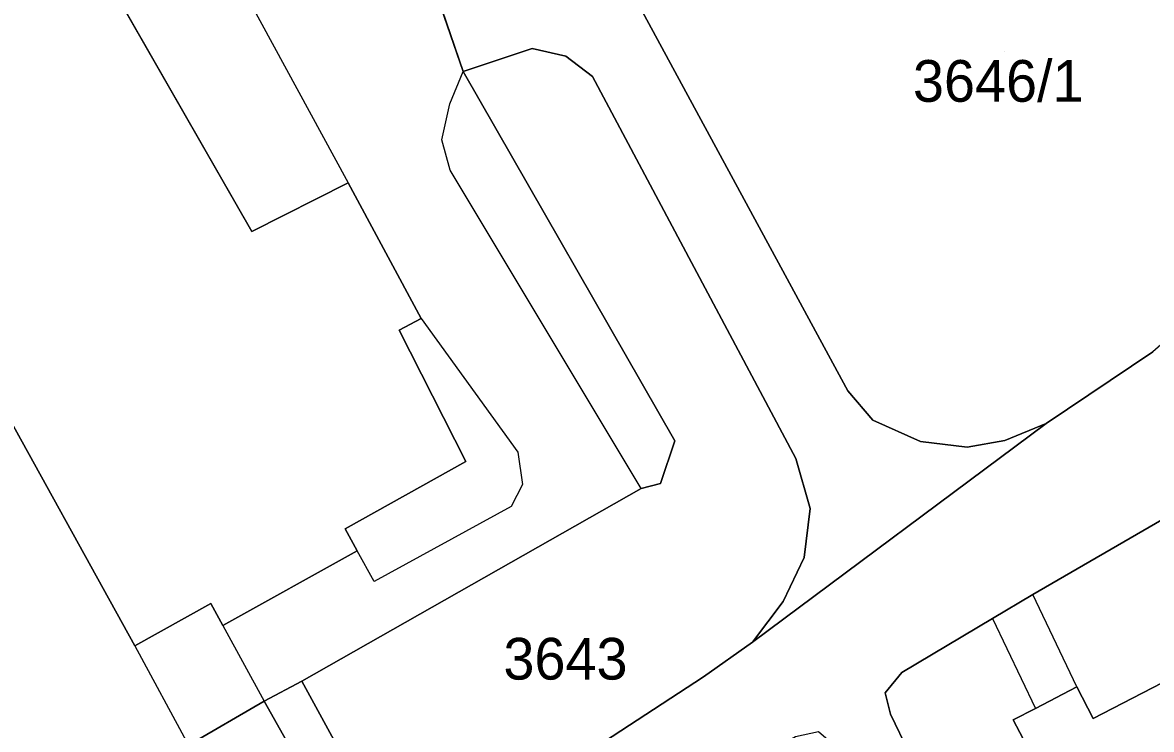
# Model space of a CAD drawing. Extents: x -262715 to -259381, y -1237238 to -1231182.
# Drawn here: x -261712.6 to -261658.4, y -1235895.4 to -1235861.4 of the extents above; entities that cross this region are included whole.
import ezdxf

# ---------------------------------------------------------------- set-up
doc = ezdxf.new("R2010")
doc.units = 0
for name, color, linetype in [('body_kn', 7, 'Continuous'), ('kladpar_druhypozemkov', 7, 'Continuous'), ('kladpar_hranice', 7, 'Continuous'), ('kladpar_parcelnecisla', 7, 'Continuous'), ('kladpar_plochy', 7, 'Continuous'), ('zappar_hrandruhpozemk', 7, 'Continuous')]:
    doc.layers.add(name, color=color, linetype=linetype)

msp = doc.modelspace()

# ---------------------------------------------------------------- linework, layer by layer
at = {"layer": 'body_kn'}
for p, q in [((-261688.13, -1235862.68), (-261688.13, -1235862.68)), ((-261686.52, -1235863.06), (-261686.52, -1235863.06)), ((-261691.43, -1235863.79), (-261691.43, -1235863.79)), ((-261691.43, -1235863.79), (-261691.43, -1235863.79)), ((-261685.24, -1235864.03), (-261685.24, -1235864.03)), ((-261692.08, -1235865.34), (-261692.08, -1235865.34)), ((-261692.45, -1235867.07), (-261692.45, -1235867.07)), ((-261692.05, -1235868.52), (-261692.05, -1235868.52)), ((-261696.95, -1235869.13), (-261696.95, -1235869.13)), ((-261701.56, -1235871.46), (-261701.56, -1235871.46)), ((-261693.45, -1235875.63), (-261693.45, -1235875.63)), ((-261693.45, -1235875.63), (-261693.45, -1235875.63)), ((-261694.5, -1235876.2), (-261694.5, -1235876.2)), ((-261673, -1235879.1), (-261673, -1235879.1)), ((-261671.79, -1235880.52), (-261671.79, -1235880.52)), ((-261663.48, -1235880.67), (-261663.48, -1235880.67)), ((-261681.28, -1235881.5), (-261681.28, -1235881.5)), ((-261669.51, -1235881.54), (-261669.51, -1235881.54)), ((-261667.27, -1235881.81), (-261667.27, -1235881.81)), ((-261665.46, -1235881.49), (-261665.46, -1235881.49)), ((-261688.81, -1235882.05), (-261688.81, -1235882.05)), ((-261675.49, -1235882.36), (-261675.49, -1235882.36)), ((-261691.3, -1235882.5), (-261691.3, -1235882.5)), ((-261688.59, -1235883.6), (-261688.59, -1235883.6)), ((-261682.9, -1235883.79), (-261682.9, -1235883.79)), ((-261682.9, -1235883.79), (-261682.9, -1235883.79)), ((-261681.98, -1235883.56), (-261681.98, -1235883.56)), ((-261689.14, -1235884.66), (-261689.14, -1235884.66)), ((-261674.8, -1235884.75), (-261674.8, -1235884.75)), ((-261697.09, -1235885.73), (-261697.09, -1235885.73)), ((-261696.51, -1235886.78), (-261696.51, -1235886.78)), ((-261675.09, -1235887.1), (-261675.09, -1235887.1)), ((-261695.7, -1235888.25), (-261695.7, -1235888.25)), ((-261664.12, -1235888.88), (-261664.12, -1235888.88)), ((-261703.53, -1235889.31), (-261703.53, -1235889.31)), ((-261676.1, -1235889.22), (-261676.1, -1235889.22)), ((-261702.95, -1235890.37), (-261702.95, -1235890.37)), ((-261702.95, -1235890.37), (-261702.95, -1235890.37)), ((-261666.06, -1235890.03), (-261666.06, -1235890.03)), ((-261666.06, -1235890.03), (-261666.06, -1235890.03)), ((-261707.18, -1235891.34), (-261707.18, -1235891.34)), ((-261707.18, -1235891.34), (-261707.18, -1235891.34)), ((-261677.57, -1235891.17), (-261677.57, -1235891.17)), ((-261670.4, -1235892.62), (-261670.4, -1235892.62)), ((-261699.17, -1235893.03), (-261699.17, -1235893.03)), ((-261679.91, -1235892.83), (-261679.91, -1235892.83)), ((-261671.2, -1235893.6), (-261671.2, -1235893.6)), ((-261662.02, -1235893.31), (-261662.02, -1235893.31)), ((-261662.02, -1235893.31), (-261662.02, -1235893.31)), ((-261700.98, -1235894), (-261700.98, -1235894)), ((-261700.98, -1235894), (-261700.98, -1235894)), ((-261664, -1235894.34), (-261664, -1235894.34)), ((-261670.95, -1235894.62), (-261670.95, -1235894.62)), ((-261661.23, -1235894.83), (-261661.23, -1235894.83)), ((-261665.06, -1235894.89), (-261665.06, -1235894.89))]:
    msp.add_line(p, q, dxfattribs=at)
at = {"layer": 'kladpar_druhypozemkov'}
for p, q in [((-261665.48, -1235862.84), (-261665.48, -1235862.84)), ((-261686.32, -1235891.46), (-261686.32, -1235891.46))]:
    msp.add_line(p, q, dxfattribs=at)
at = {"layer": 'kladpar_hranice'}
for points in [[(-261741.24, -1235766.77), (-261692.1, -1235852.85), (-261693.25, -1235858.5), (-261691.43, -1235863.79)], [(-261691.43, -1235863.79), (-261681.28, -1235881.5), (-261681.98, -1235883.56), (-261682.9, -1235883.79), (-261699.17, -1235893.03), (-261700.98, -1235894), (-261704.6, -1235896.11), (-261722.66, -1235906.12), (-261725.03, -1235907.42), (-261733.37, -1235912.02), (-261736.22, -1235907.1), (-261738.92, -1235908.7), (-261745.38, -1235896.97), (-261752.86, -1235901), (-261771.78, -1235865.86), (-261773.04, -1235863.66), (-261799.8, -1235816.48), (-261785.52, -1235807.84), (-261785.53, -1235785.51), (-261788.57, -1235776.95), (-261785.71, -1235775.44), (-261771.63, -1235767.47), (-261769.96, -1235770.12)], [(-261658.37, -1235877.23), (-261663.48, -1235880.67), (-261665.46, -1235881.49), (-261667.27, -1235881.81), (-261669.51, -1235881.54), (-261671.79, -1235880.52), (-261673, -1235879.1), (-261689.89, -1235847.89), (-261690.26, -1235846.83), (-261689.87, -1235845.7), (-261687.33, -1235843.53), (-261680.43, -1235856.25), (-261666.1, -1235848.26), (-261673.09, -1235835.57), (-261677.35, -1235827.25), (-261672.2, -1235824.39), (-261665.52, -1235820.81)], [(-261689.89, -1235847.89), (-261673, -1235879.1), (-261671.79, -1235880.52), (-261669.51, -1235881.54), (-261667.27, -1235881.81), (-261665.46, -1235881.49), (-261663.48, -1235880.67), (-261677.57, -1235891.17), (-261676.1, -1235889.22), (-261675.09, -1235887.1), (-261674.8, -1235884.75), (-261675.49, -1235882.36), (-261685.24, -1235864.03), (-261686.52, -1235863.06), (-261688.13, -1235862.68), (-261691.43, -1235863.79), (-261693.25, -1235858.5)], [(-261712.23, -1235852.84), (-261701.56, -1235871.46), (-261696.95, -1235869.13), (-261693.45, -1235875.63), (-261694.5, -1235876.2), (-261691.3, -1235882.5), (-261697.09, -1235885.73), (-261696.51, -1235886.78), (-261702.95, -1235890.37), (-261703.53, -1235889.31), (-261707.18, -1235891.34), (-261714.11, -1235878.81), (-261718.32, -1235881.11), (-261714.86, -1235887.47), (-261724.12, -1235892.51), (-261729.15, -1235883.49), (-261730.21, -1235884.08), (-261732.27, -1235880.39), (-261731.22, -1235879.8), (-261738.28, -1235867.14), (-261739.34, -1235867.73), (-261741.39, -1235864.05), (-261740.34, -1235863.46), (-261745.47, -1235854.27)], [(-261696.95, -1235869.13), (-261701.56, -1235871.46), (-261712.23, -1235852.84)], [(-261745.47, -1235854.27), (-261740.34, -1235863.46), (-261741.39, -1235864.05), (-261739.34, -1235867.73), (-261738.28, -1235867.14), (-261731.22, -1235879.8), (-261732.27, -1235880.39), (-261730.21, -1235884.08), (-261729.15, -1235883.49), (-261724.12, -1235892.51), (-261714.86, -1235887.47), (-261718.32, -1235881.11), (-261714.11, -1235878.81), (-261707.18, -1235891.34), (-261703.53, -1235889.31), (-261702.95, -1235890.37), (-261696.51, -1235886.78), (-261697.09, -1235885.73), (-261691.3, -1235882.5), (-261694.5, -1235876.2), (-261693.45, -1235875.63), (-261696.95, -1235869.13)], [(-261691.43, -1235863.79), (-261688.13, -1235862.68), (-261686.52, -1235863.06), (-261685.24, -1235864.03), (-261675.49, -1235882.36), (-261674.8, -1235884.75), (-261675.09, -1235887.1), (-261676.1, -1235889.22), (-261677.57, -1235891.17), (-261679.91, -1235892.83), (-261693.78, -1235901.89), (-261694.59, -1235901.44), (-261699.17, -1235893.03), (-261682.9, -1235883.79), (-261681.98, -1235883.56), (-261681.28, -1235881.5), (-261691.43, -1235863.79)], [(-261715.67, -1235916.48), (-261696.19, -1235903.45), (-261696.2, -1235902.49), (-261700.98, -1235894), (-261699.17, -1235893.03), (-261694.59, -1235901.44), (-261693.78, -1235901.89), (-261679.91, -1235892.83), (-261677.57, -1235891.17), (-261663.48, -1235880.67), (-261658.37, -1235877.23)], [(-261650.85, -1235881.18), (-261664.12, -1235888.88), (-261666.06, -1235890.03), (-261670.4, -1235892.62), (-261671.2, -1235893.6), (-261670.95, -1235894.62), (-261669.19, -1235898.27), (-261671.85, -1235899.65), (-261673.6, -1235896.15), (-261674.4, -1235895.46), (-261675.5, -1235895.7), (-261695.81, -1235907.56), (-261700.14, -1235910.44), (-261734.67, -1235933.67)], [(-261655.08, -1235891.64), (-261661.23, -1235894.83), (-261662.02, -1235893.31), (-261664, -1235894.34), (-261665.06, -1235894.89), (-261664.27, -1235896.41), (-261668, -1235898.35), (-261668.3, -1235897.8), (-261669.19, -1235898.27), (-261670.95, -1235894.62), (-261671.2, -1235893.6), (-261670.4, -1235892.62), (-261666.06, -1235890.03), (-261664.12, -1235888.88), (-261650.85, -1235881.18)], [(-261642.18, -1235884.94), (-261635.9, -1235895.84), (-261640.46, -1235897.58), (-261642.71, -1235898.82), (-261649.02, -1235902.32), (-261655.57, -1235905.94), (-261657.59, -1235907.06), (-261661.86, -1235909.43), (-261662.46, -1235908.35), (-261668, -1235898.35), (-261664.27, -1235896.41), (-261665.06, -1235894.89), (-261664, -1235894.34), (-261662.02, -1235893.31), (-261661.23, -1235894.83), (-261655.08, -1235891.64), (-261648.92, -1235888.44), (-261649.71, -1235886.92), (-261648.47, -1235886.27), (-261646.66, -1235885.33), (-261645.87, -1235886.85), (-261642.18, -1235884.94)], [(-261700.98, -1235894), (-261696.2, -1235902.49), (-261696.19, -1235903.45), (-261715.67, -1235916.48), (-261716.59, -1235916.15), (-261722.66, -1235906.12), (-261704.6, -1235896.11), (-261700.98, -1235894)]]:
    msp.add_lwpolyline(points, dxfattribs=at)
at = {"layer": 'kladpar_plochy'}
for p, q in [((-261701.56, -1235871.46), (-261712.23, -1235852.84)), ((-261693.25, -1235858.5), (-261691.43, -1235863.79)), ((-261691.43, -1235863.79), (-261681.28, -1235881.5)), ((-261696.95, -1235869.13), (-261701.56, -1235871.46)), ((-261693.45, -1235875.63), (-261696.95, -1235869.13)), ((-261694.5, -1235876.2), (-261693.45, -1235875.63)), ((-261691.3, -1235882.5), (-261694.5, -1235876.2)), ((-261714.11, -1235878.81), (-261707.18, -1235891.34)), ((-261681.28, -1235881.5), (-261681.98, -1235883.56)), ((-261697.09, -1235885.73), (-261691.3, -1235882.5)), ((-261682.9, -1235883.79), (-261699.17, -1235893.03)), ((-261681.98, -1235883.56), (-261682.9, -1235883.79)), ((-261696.51, -1235886.78), (-261697.09, -1235885.73)), ((-261702.95, -1235890.37), (-261696.51, -1235886.78)), ((-261707.18, -1235891.34), (-261703.53, -1235889.31)), ((-261703.53, -1235889.31), (-261702.95, -1235890.37)), ((-261699.17, -1235893.03), (-261700.98, -1235894)), ((-261700.98, -1235894), (-261704.6, -1235896.11))]:
    msp.add_line(p, q, dxfattribs=at)
for points in [[(-261665.52, -1235820.81), (-261649.81, -1235848.61), (-261649.36, -1235850.56), (-261648.7, -1235852.98), (-261653.76, -1235871.09), (-261654.52, -1235873.03), (-261655.37, -1235874.31), (-261656.74, -1235875.81), (-261658.37, -1235877.23), (-261663.48, -1235880.67), (-261665.46, -1235881.49), (-261667.27, -1235881.81), (-261669.51, -1235881.54), (-261671.79, -1235880.52), (-261673, -1235879.1), (-261689.89, -1235847.89), (-261690.26, -1235846.83), (-261689.87, -1235845.7), (-261687.33, -1235843.53), (-261680.43, -1235856.25), (-261666.1, -1235848.26), (-261673.09, -1235835.57), (-261677.35, -1235827.25), (-261672.2, -1235824.39)], [(-261691.43, -1235863.79), (-261688.13, -1235862.68), (-261686.52, -1235863.06), (-261685.24, -1235864.03), (-261675.49, -1235882.36), (-261674.8, -1235884.75), (-261675.09, -1235887.1), (-261676.1, -1235889.22), (-261677.57, -1235891.17), (-261679.91, -1235892.83), (-261693.78, -1235901.89), (-261694.59, -1235901.44), (-261699.17, -1235893.03), (-261682.9, -1235883.79), (-261681.98, -1235883.56), (-261681.28, -1235881.5)], [(-261642.18, -1235884.94), (-261635.9, -1235895.84), (-261640.46, -1235897.58), (-261642.71, -1235898.82), (-261649.02, -1235902.32), (-261655.57, -1235905.94), (-261657.59, -1235907.06), (-261661.86, -1235909.43), (-261662.46, -1235908.35), (-261668, -1235898.35), (-261664.27, -1235896.41), (-261665.06, -1235894.89), (-261664, -1235894.34), (-261662.02, -1235893.31), (-261661.23, -1235894.83), (-261655.08, -1235891.64), (-261648.92, -1235888.44), (-261649.71, -1235886.92), (-261648.47, -1235886.27), (-261646.66, -1235885.33), (-261645.87, -1235886.85)], [(-261700.98, -1235894), (-261696.2, -1235902.49), (-261696.19, -1235903.45), (-261715.67, -1235916.48), (-261716.59, -1235916.15), (-261722.66, -1235906.12), (-261704.6, -1235896.11)]]:
    msp.add_lwpolyline(points, close=True, dxfattribs=at)
for points in [[(-261689.89, -1235847.89), (-261673, -1235879.1), (-261671.79, -1235880.52), (-261669.51, -1235881.54), (-261667.27, -1235881.81), (-261665.46, -1235881.49), (-261663.48, -1235880.67), (-261677.57, -1235891.17), (-261676.1, -1235889.22), (-261675.09, -1235887.1), (-261674.8, -1235884.75), (-261675.49, -1235882.36), (-261685.24, -1235864.03), (-261686.52, -1235863.06), (-261688.13, -1235862.68), (-261691.43, -1235863.79), (-261693.25, -1235858.5)], [(-261712.23, -1235852.84), (-261701.56, -1235871.46), (-261696.95, -1235869.13), (-261693.45, -1235875.63), (-261694.5, -1235876.2), (-261691.3, -1235882.5), (-261697.09, -1235885.73), (-261696.51, -1235886.78), (-261702.95, -1235890.37), (-261703.53, -1235889.31), (-261707.18, -1235891.34), (-261714.11, -1235878.81), (-261718.32, -1235881.11), (-261714.86, -1235887.47), (-261724.12, -1235892.51), (-261729.15, -1235883.49), (-261730.21, -1235884.08), (-261732.27, -1235880.39), (-261731.22, -1235879.8), (-261738.28, -1235867.14), (-261739.34, -1235867.73), (-261741.39, -1235864.05), (-261740.34, -1235863.46), (-261745.47, -1235854.27)], [(-261715.67, -1235916.48), (-261696.19, -1235903.45), (-261696.2, -1235902.49), (-261700.98, -1235894), (-261699.17, -1235893.03), (-261694.59, -1235901.44), (-261693.78, -1235901.89), (-261679.91, -1235892.83), (-261677.57, -1235891.17), (-261663.48, -1235880.67), (-261658.37, -1235877.23)], [(-261650.85, -1235881.18), (-261664.12, -1235888.88), (-261666.06, -1235890.03), (-261670.4, -1235892.62), (-261671.2, -1235893.6), (-261670.95, -1235894.62), (-261669.19, -1235898.27), (-261671.85, -1235899.65), (-261673.6, -1235896.15), (-261674.4, -1235895.46), (-261675.5, -1235895.7), (-261695.81, -1235907.56), (-261700.14, -1235910.44), (-261734.67, -1235933.67)], [(-261655.08, -1235891.64), (-261661.23, -1235894.83), (-261662.02, -1235893.31), (-261664, -1235894.34), (-261665.06, -1235894.89), (-261664.27, -1235896.41), (-261668, -1235898.35), (-261668.3, -1235897.8), (-261669.19, -1235898.27), (-261670.95, -1235894.62), (-261671.2, -1235893.6), (-261670.4, -1235892.62), (-261666.06, -1235890.03), (-261664.12, -1235888.88), (-261650.85, -1235881.18)]]:
    msp.add_lwpolyline(points, dxfattribs=at)
at = {"layer": 'zappar_hrandruhpozemk'}
for p, q in [((-261707.21, -1235850.21), (-261696.95, -1235869.13)), ((-261682.9, -1235883.79), (-261692.05, -1235868.52)), ((-261693.45, -1235875.63), (-261688.81, -1235882.05)), ((-261689.14, -1235884.66), (-261695.7, -1235888.25)), ((-261695.7, -1235888.25), (-261696.51, -1235886.78)), ((-261662.02, -1235893.31), (-261664.12, -1235888.88)), ((-261702.95, -1235890.37), (-261700.98, -1235894)), ((-261666.06, -1235890.03), (-261664, -1235894.34)), ((-261707.18, -1235891.34), (-261704.6, -1235896.11))]:
    msp.add_line(p, q, dxfattribs=at)
for points in [[(-261692.05, -1235868.52), (-261692.45, -1235867.07), (-261692.08, -1235865.34), (-261691.43, -1235863.79)], [(-261688.81, -1235882.05), (-261688.59, -1235883.6), (-261689.14, -1235884.66)]]:
    msp.add_lwpolyline(points, dxfattribs=at)

# ---------------------------------------------------------------- texts
at = {"layer": 'kladpar_parcelnecisla'}
for s, p in [('3646/1', (-261669.873, -1235865.24)), ('3643', (-261689.505, -1235892.96))]:
    msp.add_text(s, height=2, dxfattribs=at).set_placement(p)

doc.saveas('drawing.dxf')
